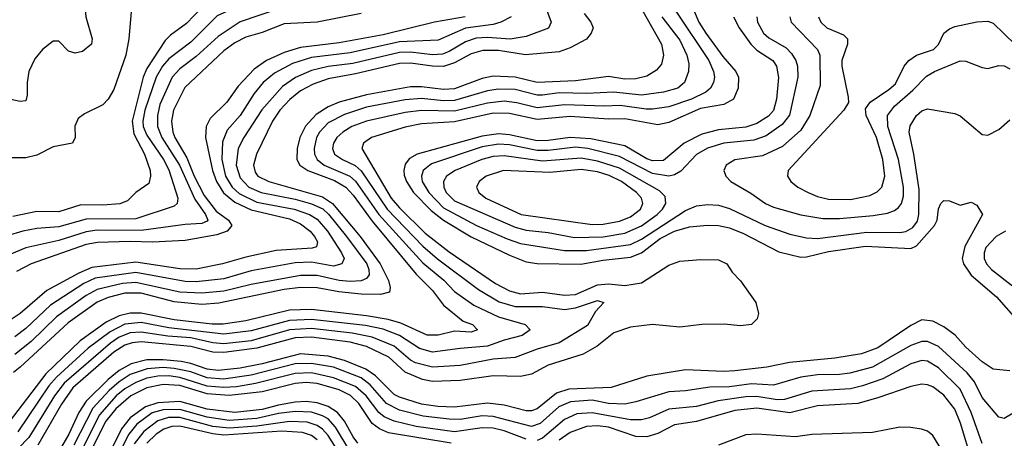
# Model space of a CAD drawing. Header units: inches. Extents: x 501365 to 657855, y 482276 to 547543.
# Tile 945 of 957: x 621608 to 625190, y 518375 to 519899. Entities that reach past the tile are written whole.
import ezdxf

# ---------------------------------------------------------------- set-up
doc = ezdxf.new("R2010")
doc.units = ezdxf.units.IN
doc.header["$MEASUREMENT"] = 0
doc.layers.add('A6521', color=7, linetype='Continuous')

msp = doc.modelspace()

# ---------------------------------------------------------------- linework, layer by layer
at = {"layer": 'A6521', "color": 5}
for points, elevation in [([(622501.5, 520000), (622422.7, 519957.3), (622326.3, 519913.7), (622230, 519816.8), (622150, 519756.6), (622127.5, 519730), (622104.7, 519690), (622063.4, 519570), (622056, 519530), (622057.4, 519510), (622070, 519478.7), (622131.5, 519390), (622150, 519352.5), (622183.3, 519250), (622181.3, 519230), (622170, 519220.6), (622030, 519174.6), (621850, 519172.5), (621750, 519144.6), (621670, 519139.2), (621619.1, 519130), (621504.6, 519095.4)], 3440), ([(621861.1, 520000), (621860.7, 519999.3), (621845.6, 519934.4), (621848.1, 519910), (621871.4, 519830), (621868.7, 519810), (621836.2, 519783.8), (621810, 519777.2), (621785, 519785), (621750, 519821.5), (621730, 519821.5), (621690.3, 519790), (621663.4, 519756.6), (621641.3, 519710), (621635, 519670), (621635.3, 519624.7), (621630, 519604.2), (621610, 519600.9), (621530, 519618.3)], 3360), ([(622034.4, 520000), (622023.5, 519976.5), (622012.8, 519927.2), (622005.3, 519830), (621994.1, 519770), (621950, 519645.6), (621930, 519609.8), (621910, 519588.7), (621843.1, 519556.9), (621820.6, 519539.4), (621808.5, 519511.5), (621809.2, 519470), (621800.4, 519450), (621730, 519436.5), (621670, 519406), (621630, 519396.2), (621570, 519396.1)], 3380), ([(622376.1, 520000), (622366.7, 519993.3), (622310, 519968.8), (622270, 519943.6), (622214.8, 519885.2), (622157.1, 519842.9), (622137, 519823), (622070, 519722), (622056.8, 519690), (622016.6, 519530), (622023.7, 519483.7), (622061.5, 519410), (622082.1, 519350), (622084.2, 519330), (622077.3, 519302.7), (622030, 519270.6), (622000.1, 519239.9), (621971.6, 519228.4), (621910, 519223.5), (621830, 519225.7), (621750, 519199.8), (621670, 519201.5), (621582.7, 519182.7)], 3420), ([(623505.4, 519990), (623541.6, 519890), (623531.9, 519868.1), (623450, 519837.6), (623392.1, 519827.9), (623310, 519834.3), (623268.5, 519831.5), (623230, 519818.7), (623170, 519782.8), (623146.1, 519773.9), (623110, 519771.5), (623030, 519781.3), (622990, 519780), (622820.1, 519739.9), (622730, 519728.1), (622670, 519714.6), (622611.4, 519688.6), (622563.8, 519656.2), (622489.1, 519570.9), (622423.5, 519470), (622403.2, 519430), (622396, 519370), (622410, 519324), (622442, 519290), (622486, 519270), (622610, 519245.4), (622670, 519229.1), (622710.3, 519210.3), (622731, 519191), (622796.7, 519110), (622871, 519010), (622878.6, 518990), (622879.2, 518970), (622870, 518957.5), (622850, 518948.1), (622810, 518945.8), (622770, 518949.3), (622690, 518968.5), (622630, 518968.6), (622450, 518935.3), (622350, 518910.6), (622270, 518903.6), (622190, 518907.4), (622030, 518942.8), (621981.6, 518938.4), (621890, 518917.5), (621850, 518895.3), (621742.2, 518817.8), (621650, 518727.9), (621590, 518680.2)], 3560), ([(622550, 519938.9), (622410, 519891.5), (622330, 519838.1), (622250, 519765), (622190, 519719.9), (622163.1, 519690), (622117.6, 519590), (622108.7, 519550), (622109.5, 519510), (622125.3, 519470), (622189, 519370), (622245.3, 519245.3), (622284.2, 519190), (622292.7, 519170), (622290, 519166), (622270, 519157.9), (622210, 519153.8), (622050, 519131.6), (621890, 519132.5), (621850, 519127.2), (621750, 519096), (621630, 519068.7), (621546.5, 519033.5)], 3460), ([(623874.5, 519930), (623942.5, 519810), (623949.6, 519770), (623942.4, 519737.6), (623925.2, 519714.8), (623890, 519693.6), (623850, 519683.5), (623810, 519683.1), (623750, 519692.8), (623630, 519676.9), (623490, 519671), (623410, 519689.5), (623330, 519693.4), (623290, 519684.8), (623190, 519647.8), (623150, 519645), (623070, 519654.6), (623030, 519654.4), (622870, 519626), (622770, 519598.3), (622730, 519582.4), (622685.9, 519554.1), (622647.9, 519512.1), (622627.6, 519470), (622617.7, 519430), (622616.1, 519390), (622626.9, 519370), (622656.4, 519350), (622753.3, 519313.3), (622794, 519290), (622820.6, 519260.6), (622890, 519166.4), (623050, 518973.3), (623110, 518913.6), (623150, 518859.6), (623221.8, 518801.8), (623255.3, 518790), (623274, 518770), (623250, 518762.2), (623190, 518764.9), (623130, 518750.3), (623090, 518750.3), (622994.2, 518794.2), (622948.1, 518808.1), (622870, 518821.3), (622670, 518844.3), (622590, 518841.3), (622430, 518802.5), (622348.6, 518791.4), (622308.5, 518791.5), (622170, 518806.8), (622050, 518831.4), (622010, 518831.1), (621970, 518821.5), (621922.2, 518797.8), (621827.5, 518730), (621702.9, 518610), (621549.7, 518410)], 3620), ([(623661.9, 519921.9), (623685.7, 519890), (623693.8, 519870), (623687.5, 519850), (623670, 519828.1), (623610, 519796.6), (623570, 519782.6), (623448.4, 519771.6), (623350, 519787.2), (623293.3, 519786.7), (623250, 519775.3), (623190, 519742.5), (623150, 519729.3), (623110, 519729.8), (623030, 519741.2), (622990, 519739.3), (622830, 519701.8), (622730, 519684.1), (622675.6, 519664.4), (622630, 519639.8), (622590.8, 519609.2), (622554.1, 519570), (622527.4, 519530), (622468.9, 519410), (622458.3, 519370), (622464.2, 519344.2), (622474.8, 519330), (622513.7, 519310), (622710, 519253.8), (622745.7, 519230), (622846.9, 519110), (622918.7, 519010), (622949.4, 518950), (622956, 518924), (622952.7, 518907.3), (622921.1, 518898.9), (622850, 518899.7), (622768.5, 518908.5), (622690, 518923.1), (622630, 518924.6), (622570, 518917.3), (622332.2, 518867.8), (622270, 518862.5), (622170, 518872.3), (622050, 518904.3), (621990, 518903.5), (621930, 518887.6), (621890, 518870.9), (621783.9, 518796.1), (621610, 518634), (621584.9, 518615.1)], 3580), ([(622850, 519922.2), (622690, 519890.4), (622570, 519884), (622490, 519852), (622430, 519836), (622390, 519815), (622350, 519785.6), (622208.2, 519651.8), (622168, 519570), (622160.4, 519530), (622164.9, 519490), (622172.3, 519470), (622216.4, 519396.4), (622242.5, 519330), (622278.9, 519258.9), (622322.5, 519202.5), (622367.5, 519170), (622379.4, 519150), (622370, 519137.9), (622362.1, 519130), (622324.5, 519115.5), (622210, 519095.4), (622090.9, 519089.1), (622010, 519091.9), (621891.5, 519088.5), (621850, 519081.4), (621650, 519011), (621596.8, 518983.2)], 3480), ([(623994.8, 519930), (624114.8, 519750), (624132.5, 519710), (624135.5, 519690), (624131.6, 519670), (624121.3, 519650), (624104.6, 519635.4), (624052, 519610), (623970, 519582.2), (623910, 519573.4), (623887.1, 519572.9), (623792.7, 519587.3), (623735.9, 519584.1), (623590, 519589.3), (623490, 519578.7), (623417, 519597), (623370, 519602), (623310, 519595.5), (623190, 519566.1), (623070, 519568.5), (623010, 519560.9), (622870, 519530.2), (622815.9, 519510), (622783.3, 519490), (622761.9, 519470), (622749.3, 519450), (622745.5, 519430), (622752.6, 519410), (622782, 519390), (622827.9, 519367.9), (622850, 519349.2), (622944.8, 519210), (623074.7, 519074.7), (623128.3, 519028.3), (623276.7, 518916.7), (623352.4, 518872.4), (623410, 518855), (623510, 518855), (623590, 518844.6), (623630, 518850.5), (623710, 518876.6), (623733.1, 518870), (623702.8, 518837.2), (623674.2, 518785.8), (623570, 518722.4), (623490, 518700.5), (623410.9, 518669.1), (623330, 518663.3), (623210, 518640.8), (623110, 518634), (623048.2, 518650), (623030, 518659.9), (622970.8, 518710.7), (622890, 518743.2), (622817.9, 518757.9), (622670, 518775.7), (622590, 518770.3), (622450, 518730.7), (622350, 518719.4), (622310, 518722.6), (622230, 518740.8), (622146.8, 518746.8), (622050, 518761.9), (622010, 518759.2), (621970, 518744), (621937.9, 518722.1), (621770, 518575.9), (621734.9, 518530), (621641.3, 518378.7), (621601.7, 518338.3)], 3660), ([(624061.4, 519930), (624078.3, 519890), (624104.4, 519850), (624165.6, 519765.6), (624213.2, 519710), (624223.1, 519690), (624222, 519650), (624204.6, 519610), (624169.1, 519590.9), (624084.7, 519575.3), (623970, 519524.7), (623930, 519515.9), (623810, 519538.3), (623750, 519536.7), (623610, 519546.6), (623490, 519535.9), (623390, 519557.8), (623330, 519558.5), (623190, 519527.6), (623070, 519519.7), (623010, 519508.3), (622887.5, 519470), (622858.3, 519450), (622853.1, 519430), (622959.8, 519250), (622990, 519214.2), (623082.7, 519122.7), (623170, 519053.6), (623338.6, 518938.6), (623390, 518911.7), (623430, 518900.8), (623510, 518907.4), (623590, 518896.5), (623630, 518898.3), (623710, 518933.9), (623750, 518937.4), (623810, 518932.2), (623870, 518941.2), (623970, 519005.4), (624010, 519019.8), (624086.4, 519026.4), (624150, 519025.3), (624180.7, 519010), (624199.6, 518979.6), (624230, 518948.8), (624286.4, 518870), (624296, 518830), (624290.6, 518810), (624270.4, 518790), (624230, 518785), (624171.4, 518791.4), (624090, 518789.9), (624010, 518780.1), (623910, 518789.9), (623830, 518780.1), (623770, 518759.3), (623708.7, 518711.3), (623658.4, 518681.6), (623530, 518641.6), (623470, 518608.4), (623430, 518600.3), (623330, 518602.8), (623210, 518585.4), (623110, 518582.4), (623073.2, 518590), (623010, 518615.9), (622951.4, 518671.4), (622869.8, 518709.8), (622810, 518725.9), (622670, 518743.9), (622610, 518741.4), (622470, 518703.1), (622350, 518687.3), (622310, 518689.3), (622230, 518710.1), (622050, 518726.9), (622016.7, 518723.3), (621990, 518714.5), (621950, 518688.9), (621801.3, 518558.7), (621759.7, 518500.3), (621673.6, 518350)], 3680), ([(623228.4, 519910), (623117.3, 519890), (622930, 519843.4), (622770, 519814.8), (622630, 519797.6), (622570, 519779.5), (622505.4, 519750), (622460.5, 519719.5), (622402.9, 519657.1), (622361.2, 519598.8), (622301.1, 519538.9), (622286.6, 519510), (622284, 519470), (622309.3, 519350), (622324.2, 519310), (622349.1, 519269.1), (622390, 519234.8), (622450, 519207.4), (622590, 519174.6), (622630, 519156.3), (622664.1, 519130), (622681, 519110), (622691.5, 519090), (622687.2, 519072.8), (622672.3, 519067.7), (622541, 519059), (622430, 519035.2), (622345.3, 519010), (622250, 518991.7), (622190, 518992.9), (622030, 519016.4), (621870, 518996.9), (621823.1, 518976.9), (621706.7, 518913.3), (621609.6, 518830), (621570, 518803.5)], 3520), ([(623396.3, 519910), (623358.2, 519890), (623330, 519881.6), (623230, 519868.8), (623130, 519825), (622990, 519817.9), (622810, 519778.6), (622670, 519761.2), (622600.6, 519739.4), (622535.2, 519704.8), (622494.2, 519670), (622460.5, 519630), (622410, 519550.4), (622362.5, 519497.5), (622345.2, 519454.8), (622343.8, 519390), (622357.1, 519330), (622380.3, 519290), (622406.5, 519266.5), (622470, 519235.2), (622606.1, 519210), (622662.6, 519190), (622690, 519173.1), (622727.1, 519130), (622778.6, 519050), (622788.6, 519030), (622779.4, 519010), (622750, 519002.6), (622670, 519016.4), (622610, 519013.9), (622450, 518984.8), (622350, 518956.4), (622250, 518945.3), (622210, 518946.1), (622030, 518979.4), (621882.2, 518957.8), (621840.9, 518939.1), (621720.1, 518859.9), (621630, 518775.2), (621590, 518744.9)], 3540), ([(623944.6, 519910), (624010, 519824.4), (624034.9, 519770), (624041.9, 519738.1), (624041.5, 519710), (624026, 519670), (624002.8, 519650), (623950, 519635.8), (623870, 519624.7), (623770, 519635.8), (623669.4, 519630.6), (623570, 519632.3), (623510, 519624), (623490, 519624.7), (623410, 519644.7), (623350, 519646.2), (623310, 519640.7), (623190, 519605.4), (623150, 519604), (623070, 519612.3), (623010, 519607.7), (622870, 519580.1), (622790, 519553.8), (622730, 519523.8), (622698.1, 519490), (622688, 519470), (622678.8, 519430), (622679.9, 519410), (622690.1, 519390), (622715.9, 519370), (622808.4, 519330), (622830, 519311.8), (622914.1, 519190), (623074.7, 519014.7), (623150.6, 518950.6), (623190, 518910), (623260.6, 518860.6), (623350, 518817.6), (623446.7, 518790), (623464.9, 518770), (623436, 518750), (623370, 518732.8), (623309.6, 518710.4), (623210, 518702.8), (623110, 518688.6), (623061.9, 518701.9), (622990, 518749.5), (622930, 518772.8), (622865.6, 518785.6), (622670, 518808.1), (622590, 518804.7), (622450, 518766.6), (622350, 518754.6), (622150, 518777.8), (622050, 518796.9), (621990, 518790.5), (621936.4, 518763.6), (621857, 518703), (621742.3, 518597.7), (621714.1, 518565.9), (621601.2, 518398.8)], 3640), ([(624205.2, 519910), (624225.8, 519870), (624268.2, 519810), (624290, 519788.3), (624347.9, 519750), (624361.8, 519730), (624368.5, 519688.5), (624361, 519610), (624350, 519568.9), (624331.6, 519548.4), (624290, 519521.6), (624250, 519508.2), (624150, 519497.8), (624090, 519482.7), (624025.6, 519450), (623950, 519386.4), (623910, 519385.3), (623890, 519392.3), (623810, 519439.6), (623685.3, 519465.3), (623610, 519470.9), (623530, 519458.8), (623490, 519458.7), (623390, 519480.2), (623350, 519483.9), (623290, 519475.7), (623053.5, 519410), (623026.5, 519393.5), (623010, 519373.1), (623005, 519350), (623007, 519333), (623014.5, 519310), (623040.6, 519270), (623105, 519205), (623150, 519168.9), (623250, 519109), (623390, 519041.8), (623450, 519017.6), (623490, 519011.6), (623649, 519009), (623730, 519023.5), (623830, 519034.4), (623870, 519051), (623937.7, 519102.3), (623990, 519129.1), (624044.6, 519144.6), (624110, 519151.1), (624150, 519149.7), (624190, 519141.6), (624240.7, 519120.7), (624370, 519053.8), (624450, 519035), (624470, 519035.6), (624550, 519055.6), (624684.6, 519075.4), (624850, 519066.5), (624870, 519075.6), (624936, 519150), (624945.5, 519170), (624950, 519210.5), (624959.2, 519230), (624970, 519240.8), (624990, 519239.7), (625030, 519223.8), (625070, 519235.3), (625090, 519224.4), (625110.4, 519190), (625046.4, 519073.6), (625036.5, 519030), (625041.2, 519010), (625069.1, 518969.1), (625161.5, 518890), (625231.9, 518810)], 3720), ([(624289.6, 519910), (624292.6, 519890), (624314.3, 519850), (624333.2, 519833.2), (624396.7, 519796.7), (624416, 519776), (624431.8, 519750), (624437.7, 519730), (624438.7, 519690), (624408.6, 519551.4), (624382.2, 519517.8), (624323.7, 519476.3), (624279.3, 519460.7), (624170, 519449.7), (624110, 519430.9), (624070, 519408.7), (624012.8, 519347.2), (623990, 519334.1), (623970.1, 519329.9), (623910, 519339.3), (623790, 519400.7), (623674.8, 519430), (623630, 519434.6), (623530, 519422.4), (623490, 519422.4), (623390, 519443.4), (623350, 519446.6), (623290, 519435.9), (623106.1, 519373.9), (623075.7, 519350), (623069.4, 519330), (623072.4, 519310), (623096.8, 519270), (623150, 519214.8), (623270, 519150.6), (623381.3, 519101.3), (623430, 519084.8), (623590, 519059.3), (623670, 519058.5), (623830, 519080.4), (623870, 519100), (624030, 519204.4), (624070, 519221.3), (624110, 519226.9), (624150, 519224), (624190, 519212.5), (624319.7, 519150), (624410, 519118.1), (624470, 519104.6), (624510, 519102.9), (624690, 519125.6), (624810, 519125), (624831.5, 519128.5), (624856.7, 519143.3), (624873.8, 519166.2), (624879.6, 519190), (624880.5, 519280.5), (624861.1, 519410), (624844.1, 519490), (624847.4, 519512.6), (624870, 519550.2), (624890, 519567.4), (624910, 519574.6), (625010, 519557.4), (625030, 519548.7), (625110, 519480.9), (625130, 519478.5), (625170, 519499.3), (625210, 519535)], 3740), ([(624410.1, 519910), (624414.3, 519890), (624510.7, 519790.7), (624518.3, 519770), (624520.4, 519659.6), (624482.6, 519550), (624450, 519497), (624382.6, 519437.4), (624310, 519403.6), (624210, 519389.3), (624177.5, 519370), (624169.3, 519350), (624176.5, 519330), (624194.7, 519310), (624267.6, 519267.6), (624321.1, 519230), (624350, 519217.1), (624450, 519188.9), (624530, 519175.1), (624590, 519175.1), (624713.4, 519186.6), (624764.6, 519195.4), (624790, 519204.6), (624804.9, 519215.1), (624815.4, 519230), (624823, 519257), (624823.5, 519290), (624805.6, 519390), (624765.9, 519510), (624765.6, 519550), (624790, 519584.7), (624857.8, 519642.2), (624907, 519693), (624936.5, 519710), (625030, 519749.4), (625050, 519747.8), (625110, 519724.5), (625130, 519721.6), (625170, 519731.8), (625190, 519730.9), (625210, 519720.1)], 3760), ([(624514.3, 519910), (624522.9, 519890), (624544.8, 519870), (624604.4, 519844.4), (624620.1, 519830), (624620.1, 519810), (624598.5, 519750), (624598.5, 519730), (624622.4, 519617.6), (624622.8, 519597.2), (624606.2, 519570), (624404.1, 519350), (624401.6, 519330), (624413.4, 519310), (624438.5, 519290), (624476.9, 519270), (624510, 519255.7), (624550, 519245.9), (624630, 519244.1), (624700.7, 519259.3), (624727.5, 519272.5), (624745, 519290), (624755.1, 519330), (624748, 519390), (624724.6, 519470), (624687.7, 519550), (624685.1, 519574.9), (624701.6, 519598.4), (624770, 519644.4), (624793.8, 519666.2), (624825.9, 519730), (624843, 519750), (624870, 519770.1), (624932.4, 519790), (624950, 519808.4), (624969.9, 519850), (624990, 519866.1), (625010, 519874.7), (625090, 519891.7), (625130, 519894.3), (625150, 519886.3), (625229.1, 519809.1)], 3780), ([(625194.4, 519130), (625160.1, 519110), (625123.3, 519070), (625116.6, 519050), (625116.9, 519030), (625125.8, 519010), (625143.3, 518990), (625225.3, 518925.3)], 3740), ([(625210, 518621.3), (625150, 518627.2), (625110, 518653.6), (625050, 518707), (625011, 518751), (624970, 518780.9), (624930, 518802.3), (624890, 518806.2), (624850, 518786.5), (624730, 518705.3), (624670, 518682.6), (624572.9, 518667.1), (624408, 518652), (624326.1, 518633.9), (624210, 518620.7), (624170, 518618.5), (624030, 518624.5), (623890, 518601.8), (623759.2, 518560.8), (623606, 518554), (623560.8, 518539.2), (623490, 518482.4), (623470, 518474.9), (623450, 518475.6), (623370, 518496.2), (623310, 518503.2), (623190, 518488.8), (623128.9, 518491.1), (623070, 518500.1), (622990, 518525.2), (622970, 518535.5), (622902.7, 518602.7), (622867, 518627), (622790, 518659.2), (622730, 518673.9), (622630, 518683.2), (622490, 518646.3), (622410, 518630.8), (622330, 518622.4), (622290, 518627.6), (622230, 518648.3), (622195.2, 518655.2), (622130, 518661.7), (622070, 518661), (622013.4, 518646.6), (621970, 518621.7), (621930, 518589.1), (621849.2, 518510.8), (621823.4, 518470), (621787, 518390), (621751.5, 518330)], 3720), ([(625270, 518495), (625190, 518447.3), (625170, 518452.5), (625110, 518524.2), (625081.1, 518581.1), (625054.3, 518614.3), (624951, 518710), (624910, 518728.4), (624890, 518727.8), (624850, 518712.9), (624710, 518634.6), (624627.5, 518612.5), (624590, 518607.2), (624510, 518606), (624450, 518597.7), (624350, 518569.4), (624270, 518574.3), (624190, 518563.4), (624118.7, 518561.3), (624030, 518548), (623970, 518545.2), (623850, 518507.7), (623810, 518499.9), (623750, 518502.5), (623690, 518514.2), (623611.6, 518508.4), (623569.7, 518490.3), (623502, 518430), (623470, 518418.6), (623330, 518455), (623290, 518456.8), (623210, 518443.9), (623170, 518444.7), (623076.2, 518456.2), (622990, 518478.1), (622942.6, 518502.6), (622882.9, 518570), (622850, 518595.5), (622750, 518634.9), (622670, 518648.1), (622610, 518646.1), (622450, 518605.7), (622349.1, 518590.9), (622290, 518595.8), (622230, 518617.5), (622170, 518630), (622130, 518632.9), (622071.9, 518628.1), (622010, 518607.3), (621970, 518581.3), (621933.5, 518550), (621874.2, 518485.8), (621805.4, 518350)], 3740), ([(625110, 518356.8), (625069.7, 518470), (625030, 518554.8), (624950, 518632.5), (624910, 518656.5), (624890, 518659.2), (624850, 518646.9), (624748.1, 518591.9), (624673.6, 518566.4), (624630, 518555.8), (624490, 518547.4), (624390, 518516.5), (624363.9, 518516.1), (624290, 518527.8), (624250, 518526.9), (624148.6, 518511.4), (624070, 518490.8), (623970, 518481.2), (623899.7, 518450), (623870, 518442.2), (623830, 518442.7), (623690, 518468.6), (623635.1, 518464.9), (623590, 518444.2), (623510, 518375.5), (623490, 518367.5)], 3760), ([(623450, 518371.9), (623370, 518402.9), (623330, 518411.9), (623290, 518413.7), (623190, 518399.5), (623050, 518418.4), (622970, 518437.5), (622934, 518454), (622914.2, 518470), (622868.2, 518530), (622830, 518563.6), (622750, 518596), (622670, 518613.3), (622610, 518611), (622465.5, 518574.5), (622396.9, 518563.1), (622350, 518560.7), (622290, 518565.2), (622190, 518597.2), (622150, 518602.5), (622110, 518601.4), (622070, 518594.6), (622030, 518579.2), (621990, 518555.4), (621959, 518530), (621898.7, 518461.3), (621831.2, 518328.8)], 3760), ([(623177.5, 518357.5), (622950, 518395.8), (622917.1, 518410), (622890, 518429.9), (622841.6, 518501.6), (622810.9, 518530.9), (622770, 518551.4), (622690, 518575.2), (622650, 518578.6), (622610, 518575.5), (622490, 518544.5), (622370, 518530.9), (622290, 518536.9), (622190, 518567.4), (622130, 518571.4), (622070, 518559), (622012.6, 518530), (621957.5, 518482.5), (621921.7, 518438.3), (621854.6, 518305.4)], 3780), ([(625073.1, 518290), (625031, 518431), (625010, 518481.2), (624970, 518533), (624930, 518562.3), (624910, 518569.9), (624890, 518572.3), (624850, 518564.5), (624730, 518522.6), (624657.3, 518502.7), (624510, 518493.6), (624410, 518467.8), (624290, 518485.2), (624210, 518476.9), (624070, 518436.6), (623990, 518424.2), (623930, 518393.2), (623890, 518381.2), (623850, 518382.1), (623750, 518416.2), (623710, 518420.7), (623670, 518417.9), (623610, 518397), (623570.7, 518369.3)], 3780), ([(622837.6, 518357.6), (622820.5, 518380.5), (622790, 518437.9), (622763.8, 518470), (622730, 518491.7), (622690, 518504.8), (622650, 518509.1), (622610, 518506.5), (622550, 518496.5), (622490, 518480), (622390, 518469.7), (622290, 518482), (622190, 518509.1), (622110, 518505.2), (622066, 518490), (622010, 518450), (621978.6, 518410), (621908.9, 518270)], 3820), ([(622810, 518327.3), (622756.6, 518416.6), (622730, 518446), (622710, 518457.9), (622670, 518470.3), (622610, 518472.7), (622550, 518465.5), (622470, 518447.1), (622370, 518440.3), (622290, 518452.8), (622190, 518480.4), (622130, 518479.6), (622090, 518468.7), (622033.5, 518426.5), (622005.1, 518390), (621933.5, 518250)], 3840), ([(622790.2, 518290), (622730, 518385.9), (622710, 518408.8), (622690, 518422), (622653.9, 518433.9), (622590, 518436.7), (622470, 518419.6), (622370, 518411.9), (622310, 518418.8), (622190, 518450.7), (622148.8, 518451.2), (622110, 518438.8), (622059.8, 518400.2), (622024.3, 518355.7)], 3860), ([(622690.5, 518370.5), (622670, 518385.3), (622637, 518397), (622562.1, 518402.1), (622350, 518386.8), (622310, 518391.8), (622190, 518419.8), (622161.9, 518418.1), (622131.7, 518408.3), (622104.3, 518390), (622070, 518358.3)], 3880), ([(624966, 518326), (624930, 518385.8), (624910, 518401), (624889, 518409), (624850, 518415.4), (624810, 518415.7), (624710, 518396.6), (624490, 518389), (624430, 518381.3), (624290, 518390.4), (624250, 518388.1), (624150, 518350.2)], 3820)]:
    msp.add_lwpolyline(points, dxfattribs=dict(at, elevation=elevation))
for points, elevation in [([(623370, 519404), (623330, 519401.1), (623288.7, 519390), (623192.2, 519350), (623161, 519330), (623149.7, 519310.3), (623151.3, 519290), (623159.7, 519270), (623190, 519239.6), (623410, 519144), (623450, 519132.9), (623530, 519124.8), (623626.6, 519106.6), (623730, 519108.7), (623810, 519122.2), (623870, 519148.8), (623926.5, 519190), (623946.5, 519210), (623958.1, 519230), (623955.9, 519255.9), (623935.6, 519275.6), (623790, 519358.3), (623710, 519383.7), (623650, 519394.9), (623510, 519384.6)], 3760), ([(623650, 519354.2), (623536.8, 519343.2), (623367.7, 519350), (623305.2, 519330), (623279.8, 519310), (623270.2, 519290), (623277.7, 519270), (623304, 519250), (623432.6, 519190), (623690, 519153.8), (623730, 519154.9), (623790, 519165.9), (623830, 519181.1), (623866.3, 519210), (623874.5, 519230), (623869.5, 519250), (623852.4, 519270), (623797.4, 519310), (623752.3, 519332.3), (623710, 519345.4)], 3780)]:
    msp.add_lwpolyline(points, close=True, dxfattribs=dict(at, elevation=elevation))

doc.saveas('drawing.dxf')
